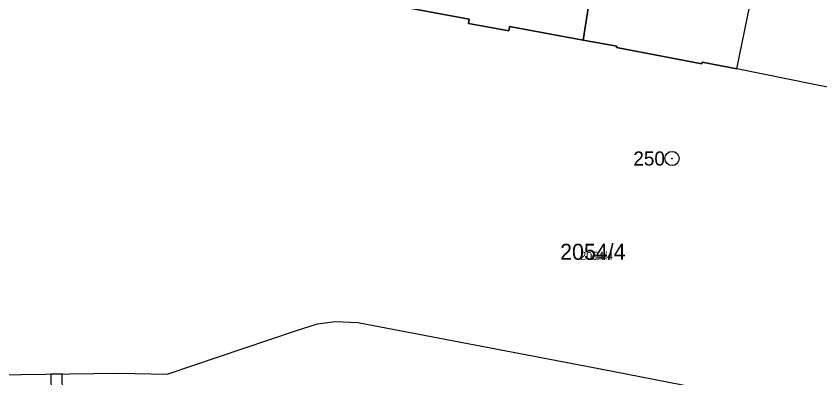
# Model space of a CAD drawing. Extents: x -744652 to -739090, y -980828 to -975855.
# Drawn here: x -742512.8 to -742427.4, y -978636.3 to -978597.9 of the extents above; entities that cross this region are included whole.
import ezdxf

# ---------------------------------------------------------------- set-up
doc = ezdxf.new("R2010")
doc.units = 0
for name, color, linetype in [('KAT_02_hranice parcel', 7, 'Continuous'), ('KAT_03_1000_čísla parcelní', 7, 'Continuous'), ('KAT_03_100_čísla parcelní', 7, 'Continuous'), ('KAT_03_250_čísla parcelní', 7, 'Continuous'), ('KAT_03_500_čísla parcelní', 7, 'Continuous'), ('KAT_10_věcná břemena', 7, 'Continuous'), ('KAT_11_značky bodu BP', 7, 'Continuous'), ('KAT_14_plocha_budovy', 7, 'Continuous')]:
    doc.layers.add(name, color=color, linetype=linetype)

msp = doc.modelspace()

# ---------------------------------------------------------------- linework, layer by layer
at = {"layer": 'KAT_02_hranice parcel'}
msp.add_line((-742398.01, -978611.28), (-742436.23, -978603.49), dxfattribs=at)
for points in [[(-742436.23, -978603.49), (-742433.78, -978591.41), (-742425.99, -978563.15)], [(-742449.9, -978580.17), (-742449.43, -978580.26), (-742449.9, -978583.28), (-742450.38, -978586.43), (-742452.55, -978600.47)], [(-742452.55, -978600.47), (-742460.38, -978599.02), (-742460.45, -978599.49), (-742464.74, -978598.7), (-742464.67, -978598.23), (-742472.53, -978596.77)], [(-742436.23, -978603.49), (-742439.93, -978602.79), (-742439.96, -978602.96), (-742449.01, -978601.26), (-742449, -978601.11), (-742452.55, -978600.47)], [(-742522.65, -978636.07), (-742501.93, -978635.8), (-742496.75, -978635.9), (-742483.13, -978631.29), (-742480.77, -978630.58), (-742478.89, -978630.33), (-742476.49, -978630.43), (-742450.73, -978635.34), (-742430.57, -978639.27), (-742418.34, -978639.13), (-742406.22, -978637.46), (-742354.12, -978621.58), (-742348.99, -978619.8)]]:
    msp.add_lwpolyline(points, dxfattribs=at)
at = {"layer": 'KAT_10_věcná břemena'}
msp.add_lwpolyline([(-742641.91, -978625.99), (-742612.75, -978633.3), (-742583.89, -978636.13), (-742541.41, -978640.02), (-742508.45, -978639.21), (-742484.83, -978640.94), (-742460.15, -978642.74), (-742433.69, -978648.14), (-742429.58, -978647.75), (-742459.99, -978641.54), (-742484.75, -978639.74), (-742507.86, -978638.05), (-742507.92, -978635.88), (-742509.12, -978635.89), (-742509.06, -978638.02), (-742541.37, -978638.82), (-742583.77, -978634.93), (-742612.55, -978632.12), (-742641.67, -978624.81)], dxfattribs=at)
at = {"layer": 'KAT_11_značky bodu BP'}
for radius in [0.75, 0.03]:
    msp.add_circle((-742443.13, -978613.02), radius, dxfattribs=at)
at = {"layer": 'KAT_14_plocha_budovy'}
for points in [[(-742460.38, -978599.02), (-742452.55, -978600.47), (-742450.38, -978586.43), (-742449.9, -978583.28), (-742449.43, -978580.26), (-742449.9, -978580.17), (-742453.98, -978579.41), (-742454.27, -978581.2), (-742461.38, -978579.85), (-742461.72, -978581.83), (-742469.39, -978580.51), (-742470.03, -978580.4), (-742472.53, -978596.77), (-742464.67, -978598.23), (-742464.74, -978598.7), (-742460.45, -978599.49)], [(-742450.38, -978586.43), (-742452.55, -978600.47), (-742449, -978601.11), (-742449.01, -978601.26), (-742439.96, -978602.96), (-742439.93, -978602.79), (-742436.23, -978603.49), (-742433.78, -978591.41), (-742439.21, -978590.41), (-742438.84, -978588.56)]]:
    msp.add_lwpolyline(points, close=True, dxfattribs=at)

# ---------------------------------------------------------------- texts
at = {"layer": 'KAT_03_1000_čísla parcelní'}
msp.add_text('2054/4', height=1.7, dxfattribs=at).set_placement((-742455.015, -978623.77))
at = {"layer": 'KAT_03_100_čísla parcelní'}
msp.add_text('2054/4', height=0.17, dxfattribs=at).set_placement((-742451.172, -978623.77))
at = {"layer": 'KAT_03_250_čísla parcelní'}
msp.add_text('2054/4', height=0.425, dxfattribs=at).set_placement((-742451.813, -978623.77))
at = {"layer": 'KAT_03_500_čísla parcelní'}
msp.add_text('2054/4', height=0.85, dxfattribs=at).set_placement((-742452.88, -978623.77))
at = {"layer": 'KAT_11_značky bodu BP'}
msp.add_text('250', height=1.5, dxfattribs=at).set_placement((-742447.233, -978613.77))

doc.saveas('drawing.dxf')
